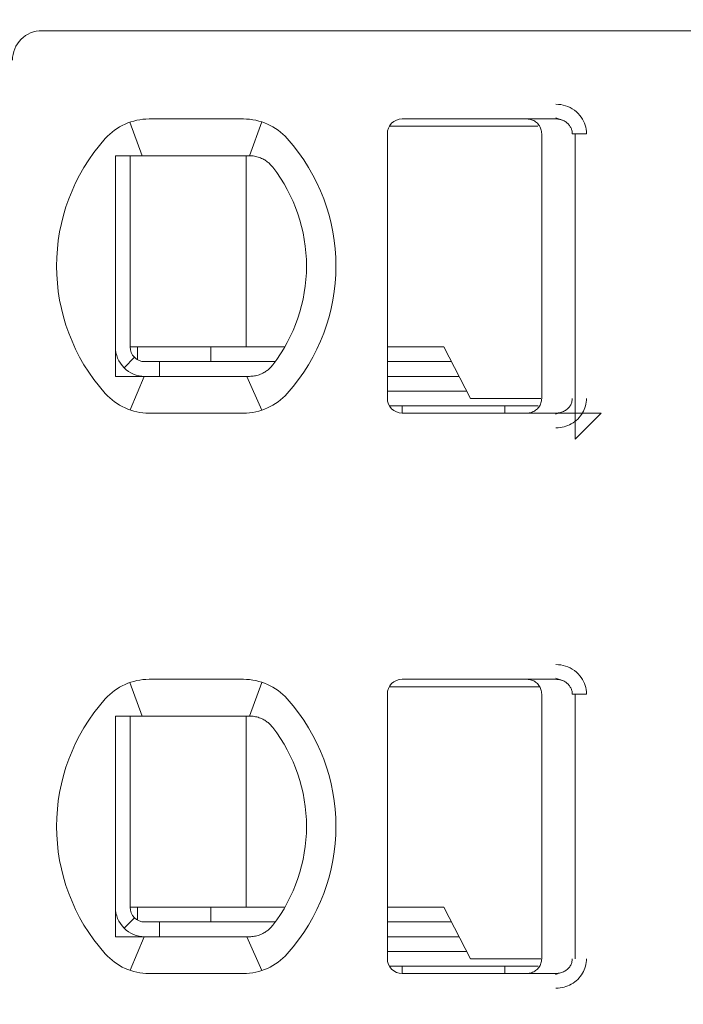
# Model space of a CAD drawing. Header units: millimetres. Extents: x -1114 to 1396, y -630 to 631.
# Tile 528 of 656: x 817.54 to 822.06, y -479.63 to -472.93. Entities that reach past the tile are written whole.
import ezdxf

# ---------------------------------------------------------------- set-up
doc = ezdxf.new("R2010")
doc.units = ezdxf.units.MM
doc.header["$MEASUREMENT"] = 0

msp = doc.modelspace()

# ---------------------------------------------------------------- linework, layer by layer
at = {"lineweight": 18}
for points, knots in [([(1038.9843, -629.7647), (1038.9843, -629.7647), (-1111.4882, -629.7647), (-1111.4882, -629.7647), (-1111.4882, -629.7647), (-1111.4882, -629.7647), (-1111.4882, 630.7883), (-1111.4882, 630.7883), (-1111.4882, 630.7883), (-1111.4882, 630.7883), (1038.9843, 630.7883), (1038.9843, 630.7883)], [0, 0, 0, 0, 0.333333, 0.333333, 0.333333, 0.333333, 0.666667, 0.666667, 0.666667, 0.666667, 1, 1, 1, 1]), ([(817.6928, -473.009), (817.6398, -473.009), (817.5889, -473.03), (817.5514, -473.0675), (817.5514, -473.0675), (817.5139, -473.105), (817.4928, -473.1559), (817.4928, -473.209)], [0, 0, 0, 0, 0.5, 0.5, 0.5, 0.5, 1, 1, 1, 1]), ([(821.1902, -473.509), (821.2123, -473.5088), (821.2334, -473.5121), (821.2545, -473.5188), (821.2545, -473.5188), (821.2756, -473.5256), (821.2967, -473.5359), (821.3152, -473.5495), (821.3152, -473.5495), (821.3338, -473.5631), (821.3499, -473.5801), (821.3621, -473.5973), (821.3621, -473.5973), (821.3743, -473.6145), (821.3826, -473.632), (821.3883, -473.6506), (821.3883, -473.6506), (821.394, -473.6691), (821.3972, -473.6886), (821.3973, -473.709)], [0, 0, 0, 0, 0.2, 0.2, 0.2, 0.2, 0.4, 0.4, 0.4, 0.4, 0.6, 0.6, 0.6, 0.6, 0.8, 0.8, 0.8, 0.8, 1, 1, 1, 1]), ([(820.1428, -473.609), (820.1163, -473.609), (820.0909, -473.6195), (820.0721, -473.6382), (820.0721, -473.6382), (820.0533, -473.657), (820.0428, -473.6824), (820.0428, -473.709)], [0, 0, 0, 0, 0.5, 0.5, 0.5, 0.5, 1, 1, 1, 1]), ([(820.1428, -473.609), (820.1163, -473.609), (820.0909, -473.6195), (820.0721, -473.6382), (820.0721, -473.6382), (820.0533, -473.657), (820.0428, -473.6824), (820.0428, -473.709)], [0, 0, 0, 0, 0.5, 0.5, 0.5, 0.5, 1, 1, 1, 1]), ([(821.0928, -473.709), (821.0928, -473.6985), (821.0912, -473.6881), (821.0879, -473.6781), (821.0879, -473.6781), (821.0847, -473.6682), (821.0799, -473.6587), (821.0738, -473.6503), (821.0738, -473.6503), (821.0677, -473.6418), (821.0602, -473.6343), (821.0518, -473.6282), (821.0518, -473.6282), (821.0433, -473.622), (821.0339, -473.6172), (821.0239, -473.6139), (821.0239, -473.6139), (821.0139, -473.6106), (821.0034, -473.609), (820.9928, -473.609)], [0, 0, 0, 0, 0.2, 0.2, 0.2, 0.2, 0.4, 0.4, 0.4, 0.4, 0.6, 0.6, 0.6, 0.6, 0.8, 0.8, 0.8, 0.8, 1, 1, 1, 1]), ([(821.1902, -473.609), (821.199, -473.609), (821.2077, -473.6099), (821.2162, -473.6118), (821.2162, -473.6118), (821.2246, -473.6136), (821.2327, -473.6163), (821.2405, -473.6199), (821.2405, -473.6199), (821.248, -473.6234), (821.2552, -473.6277), (821.2618, -473.6328), (821.2618, -473.6328), (821.268, -473.6375), (821.2736, -473.6429), (821.2785, -473.6488), (821.2785, -473.6488), (821.283, -473.6543), (821.287, -473.6602), (821.2902, -473.6664), (821.2902, -473.6664), (821.2935, -473.6727), (821.296, -473.6792), (821.2978, -473.686), (821.2978, -473.686), (821.2997, -473.6935), (821.3007, -473.7012), (821.3007, -473.709)], [0, 0, 0, 0, 0.142857, 0.142857, 0.142857, 0.142857, 0.285714, 0.285714, 0.285714, 0.285714, 0.428571, 0.428571, 0.428571, 0.428571, 0.571429, 0.571429, 0.571429, 0.571429, 0.714286, 0.714286, 0.714286, 0.714286, 0.857143, 0.857143, 0.857143, 0.857143, 1, 1, 1, 1]), ([(818.2543, -473.859), (818.2475, -473.859), (818.2407, -473.859), (818.2339, -473.859), (818.2339, -473.859), (818.2271, -473.859), (818.2203, -473.859), (818.2134, -473.859), (818.2134, -473.859), (818.2066, -473.859), (818.1997, -473.859), (818.1928, -473.859)], [0, 0, 0, 0, 0.333333, 0.333333, 0.333333, 0.333333, 0.666667, 0.666667, 0.666667, 0.666667, 1, 1, 1, 1]), ([(818.1928, -473.859), (818.1928, -473.9099), (818.1928, -473.9624), (818.1928, -474.0173), (818.1928, -474.0173), (818.1928, -474.0448), (818.1928, -474.0729), (818.1928, -474.1018), (818.1928, -474.1018), (818.1928, -474.1163), (818.1928, -474.131), (818.1928, -474.1459), (818.1928, -474.1459), (818.1928, -474.1608), (818.1928, -474.176), (818.1928, -474.1913), (818.1928, -474.1913), (818.1928, -474.2221), (818.1928, -474.2537), (818.1928, -474.2864), (818.1928, -474.2864), (818.1928, -474.3191), (818.1928, -474.3529), (818.1928, -474.3883), (818.1928, -474.3883), (818.1928, -474.4059), (818.1928, -474.4239), (818.1928, -474.442), (818.1928, -474.442), (818.1928, -474.4601), (818.1928, -474.4784), (818.1928, -474.4969), (818.1928, -474.4969), (818.1928, -474.5154), (818.1928, -474.5341), (818.1928, -474.553), (818.1928, -474.553), (818.1928, -474.572), (818.1928, -474.5913), (818.1928, -474.6103), (818.1928, -474.6103), (818.1928, -474.6483), (818.1928, -474.6859), (818.1928, -474.7229), (818.1928, -474.7229), (818.1928, -474.7322), (818.1928, -474.7415), (818.1928, -474.7507), (818.1928, -474.7507), (818.1928, -474.7599), (818.1928, -474.7691), (818.1928, -474.7782), (818.1928, -474.7782), (818.1928, -474.7964), (818.1928, -474.8142), (818.1928, -474.8317), (818.1928, -474.8317), (818.1928, -474.8667), (818.1928, -474.9003), (818.1928, -474.9329), (818.1928, -474.9329), (818.1928, -474.9493), (818.1928, -474.9654), (818.1928, -474.9812), (818.1928, -474.9812), (818.1928, -474.9971), (818.1928, -475.0127), (818.1928, -475.0281), (818.1928, -475.0281), (818.1928, -475.0587), (818.1928, -475.0883), (818.1928, -475.1171), (818.1928, -475.1171), (818.1928, -475.1458), (818.1928, -475.1738), (818.1928, -475.2011), (818.1928, -475.2011), (818.1928, -475.2559), (818.1928, -475.3082), (818.1928, -475.359)], [0, 0, 0, 0, 0.05, 0.05, 0.05, 0.05, 0.1, 0.1, 0.1, 0.1, 0.15, 0.15, 0.15, 0.15, 0.2, 0.2, 0.2, 0.2, 0.25, 0.25, 0.25, 0.25, 0.3, 0.3, 0.3, 0.3, 0.35, 0.35, 0.35, 0.35, 0.4, 0.4, 0.4, 0.4, 0.45, 0.45, 0.45, 0.45, 0.5, 0.5, 0.5, 0.5, 0.55, 0.55, 0.55, 0.55, 0.6, 0.6, 0.6, 0.6, 0.65, 0.65, 0.65, 0.65, 0.7, 0.7, 0.7, 0.7, 0.75, 0.75, 0.75, 0.75, 0.8, 0.8, 0.8, 0.8, 0.85, 0.85, 0.85, 0.85, 0.9, 0.9, 0.9, 0.9, 0.95, 0.95, 0.95, 0.95, 1, 1, 1, 1]), ([(818.422, -473.859), (818.4168, -473.859), (818.4116, -473.859), (818.4064, -473.859), (818.4064, -473.859), (818.4011, -473.859), (818.3958, -473.859), (818.3904, -473.859), (818.3904, -473.859), (818.385, -473.859), (818.3795, -473.859), (818.3738, -473.859), (818.3738, -473.859), (818.3682, -473.859), (818.3624, -473.859), (818.3564, -473.859), (818.3564, -473.859), (818.3504, -473.859), (818.3443, -473.859), (818.338, -473.859), (818.338, -473.859), (818.3317, -473.859), (818.3253, -473.859), (818.3187, -473.859), (818.3187, -473.859), (818.3121, -473.859), (818.3054, -473.859), (818.2984, -473.859), (818.2984, -473.859), (818.2915, -473.859), (818.2844, -473.859), (818.277, -473.859), (818.277, -473.859), (818.2696, -473.859), (818.2621, -473.859), (818.2543, -473.859)], [0, 0, 0, 0, 0.111111, 0.111111, 0.111111, 0.111111, 0.222222, 0.222222, 0.222222, 0.222222, 0.333333, 0.333333, 0.333333, 0.333333, 0.444444, 0.444444, 0.444444, 0.444444, 0.555556, 0.555556, 0.555556, 0.555556, 0.666667, 0.666667, 0.666667, 0.666667, 0.777778, 0.777778, 0.777778, 0.777778, 0.888889, 0.888889, 0.888889, 0.888889, 1, 1, 1, 1]), ([(819.0636, -473.859), (819.0681, -473.859), (819.0726, -473.859), (819.0772, -473.859), (819.0772, -473.859), (819.0818, -473.859), (819.0865, -473.859), (819.0911, -473.859), (819.0911, -473.859), (819.0958, -473.859), (819.1005, -473.859), (819.1052, -473.859)], [0, 0, 0, 0, 0.333333, 0.333333, 0.333333, 0.333333, 0.666667, 0.666667, 0.666667, 0.666667, 1, 1, 1, 1]), ([(819.1052, -473.859), (819.1165, -473.859), (819.1277, -473.8599), (819.1388, -473.8618), (819.1388, -473.8618), (819.1499, -473.8637), (819.1608, -473.8665), (819.1716, -473.8703), (819.1716, -473.8703), (819.1823, -473.8741), (819.1928, -473.8788), (819.2029, -473.8844)], [0, 0, 0, 0, 0.333333, 0.333333, 0.333333, 0.333333, 0.666667, 0.666667, 0.666667, 0.666667, 1, 1, 1, 1]), ([(819.2029, -473.8844), (819.2111, -473.889), (819.2189, -473.8942), (819.2262, -473.8997), (819.2262, -473.8997), (819.2335, -473.9053), (819.2404, -473.9113), (819.2466, -473.9175), (819.2466, -473.9175), (819.2528, -473.9237), (819.2584, -473.9302), (819.2635, -473.9367)], [0, 0, 0, 0, 0.333333, 0.333333, 0.333333, 0.333333, 0.666667, 0.666667, 0.666667, 0.666667, 1, 1, 1, 1]), ([(818.1928, -475.159), (818.1928, -475.212), (818.2139, -475.2629), (818.2514, -475.3004), (818.2514, -475.3004), (818.2889, -475.3379), (818.3398, -475.359), (818.3928, -475.359)], [0, 0, 0, 0, 0.5, 0.5, 0.5, 0.5, 1, 1, 1, 1]), ([(818.2928, -475.159), (818.2928, -475.1855), (818.3033, -475.2109), (818.3221, -475.2297), (818.3221, -475.2297), (818.3409, -475.2484), (818.3663, -475.259), (818.3928, -475.259)], [0, 0, 0, 0, 0.5, 0.5, 0.5, 0.5, 1, 1, 1, 1]), ([(819.2635, -475.2812), (819.2582, -475.2881), (819.2524, -475.2947), (819.2461, -475.3009), (819.2461, -475.3009), (819.2398, -475.3072), (819.233, -475.3131), (819.2258, -475.3185), (819.2258, -475.3185), (819.2186, -475.324), (819.2109, -475.329), (819.2029, -475.3335)], [0, 0, 0, 0, 0.333333, 0.333333, 0.333333, 0.333333, 0.666667, 0.666667, 0.666667, 0.666667, 1, 1, 1, 1]), ([(818.1928, -475.359), (818.1997, -475.359), (818.2066, -475.359), (818.2134, -475.359), (818.2134, -475.359), (818.2203, -475.359), (818.2271, -475.359), (818.2339, -475.359), (818.2339, -475.359), (818.2407, -475.359), (818.2475, -475.359), (818.2543, -475.359)], [0, 0, 0, 0, 0.333333, 0.333333, 0.333333, 0.333333, 0.666667, 0.666667, 0.666667, 0.666667, 1, 1, 1, 1]), ([(818.2543, -475.359), (818.2621, -475.359), (818.2697, -475.359), (818.277, -475.359), (818.277, -475.359), (818.2844, -475.359), (818.2915, -475.359), (818.2984, -475.359), (818.2984, -475.359), (818.3054, -475.359), (818.3121, -475.359), (818.3187, -475.359), (818.3187, -475.359), (818.3253, -475.359), (818.3317, -475.359), (818.338, -475.359), (818.338, -475.359), (818.3443, -475.359), (818.3504, -475.359), (818.3564, -475.359), (818.3564, -475.359), (818.3624, -475.359), (818.3682, -475.359), (818.3738, -475.359), (818.3738, -475.359), (818.3795, -475.359), (818.385, -475.359), (818.3904, -475.359), (818.3904, -475.359), (818.3958, -475.359), (818.4011, -475.359), (818.4064, -475.359), (818.4064, -475.359), (818.4116, -475.359), (818.4168, -475.359), (818.422, -475.359)], [0, 0, 0, 0, 0.111111, 0.111111, 0.111111, 0.111111, 0.222222, 0.222222, 0.222222, 0.222222, 0.333333, 0.333333, 0.333333, 0.333333, 0.444444, 0.444444, 0.444444, 0.444444, 0.555556, 0.555556, 0.555556, 0.555556, 0.666667, 0.666667, 0.666667, 0.666667, 0.777778, 0.777778, 0.777778, 0.777778, 0.888889, 0.888889, 0.888889, 0.888889, 1, 1, 1, 1]), ([(819.1052, -475.359), (819.1005, -475.359), (819.0958, -475.359), (819.0911, -475.359), (819.0911, -475.359), (819.0864, -475.359), (819.0818, -475.359), (819.0772, -475.359), (819.0772, -475.359), (819.0726, -475.359), (819.0681, -475.359), (819.0636, -475.359)], [0, 0, 0, 0, 0.333333, 0.333333, 0.333333, 0.333333, 0.666667, 0.666667, 0.666667, 0.666667, 1, 1, 1, 1]), ([(819.2029, -475.3335), (819.1928, -475.3392), (819.1823, -475.3439), (819.1715, -475.3476), (819.1715, -475.3476), (819.1608, -475.3514), (819.1498, -475.3542), (819.1387, -475.3561), (819.1387, -475.3561), (819.1276, -475.358), (819.1164, -475.359), (819.1052, -475.359)], [0, 0, 0, 0, 0.333333, 0.333333, 0.333333, 0.333333, 0.666667, 0.666667, 0.666667, 0.666667, 1, 1, 1, 1]), ([(820.0428, -475.509), (820.0428, -475.5355), (820.0533, -475.5609), (820.0721, -475.5797), (820.0721, -475.5797), (820.0909, -475.5984), (820.1163, -475.609), (820.1428, -475.609)], [0, 0, 0, 0, 0.5, 0.5, 0.5, 0.5, 1, 1, 1, 1]), ([(820.0428, -475.509), (820.0428, -475.5355), (820.0533, -475.5609), (820.0721, -475.5797), (820.0721, -475.5797), (820.0909, -475.5984), (820.1163, -475.609), (820.1428, -475.609)], [0, 0, 0, 0, 0.5, 0.5, 0.5, 0.5, 1, 1, 1, 1]), ([(821.0928, -475.509), (821.0928, -475.5194), (821.0912, -475.5298), (821.0879, -475.5398), (821.0879, -475.5398), (821.0847, -475.5497), (821.0799, -475.5592), (821.0738, -475.5676), (821.0738, -475.5676), (821.0677, -475.5761), (821.0602, -475.5836), (821.0518, -475.5897), (821.0518, -475.5897), (821.0433, -475.5959), (821.0339, -475.6007), (821.0239, -475.604), (821.0239, -475.604), (821.0139, -475.6073), (821.0034, -475.609), (820.9928, -475.609)], [0, 0, 0, 0, 0.2, 0.2, 0.2, 0.2, 0.4, 0.4, 0.4, 0.4, 0.6, 0.6, 0.6, 0.6, 0.8, 0.8, 0.8, 0.8, 1, 1, 1, 1]), ([(821.3007, -475.509), (821.3007, -475.5174), (821.2995, -475.526), (821.2971, -475.5342), (821.2971, -475.5342), (821.2948, -475.5423), (821.2913, -475.5502), (821.2868, -475.5575), (821.2868, -475.5575), (821.2823, -475.5649), (821.2766, -475.5718), (821.2702, -475.578), (821.2702, -475.578), (821.2636, -475.5842), (821.2561, -475.5897), (821.2481, -475.5942), (821.2481, -475.5942), (821.2395, -475.5989), (821.2303, -475.6026), (821.2207, -475.6051), (821.2207, -475.6051), (821.2108, -475.6077), (821.2005, -475.609), (821.1902, -475.609)], [0, 0, 0, 0, 0.166667, 0.166667, 0.166667, 0.166667, 0.333333, 0.333333, 0.333333, 0.333333, 0.5, 0.5, 0.5, 0.5, 0.666667, 0.666667, 0.666667, 0.666667, 0.833333, 0.833333, 0.833333, 0.833333, 1, 1, 1, 1]), ([(821.3973, -475.509), (821.3973, -475.5263), (821.3951, -475.5431), (821.3905, -475.5597), (821.3905, -475.5597), (821.386, -475.5762), (821.3791, -475.5926), (821.3703, -475.6077), (821.3703, -475.6077), (821.3615, -475.6228), (821.3507, -475.6367), (821.3379, -475.6492), (821.3379, -475.6492), (821.3251, -475.6617), (821.3102, -475.6729), (821.2945, -475.6818), (821.2945, -475.6818), (821.2788, -475.6907), (821.2623, -475.6973), (821.2449, -475.7019), (821.2449, -475.7019), (821.2275, -475.7064), (821.2093, -475.7088), (821.1902, -475.709)], [0, 0, 0, 0, 0.166667, 0.166667, 0.166667, 0.166667, 0.333333, 0.333333, 0.333333, 0.333333, 0.5, 0.5, 0.5, 0.5, 0.666667, 0.666667, 0.666667, 0.666667, 0.833333, 0.833333, 0.833333, 0.833333, 1, 1, 1, 1]), ([(821.1902, -477.319), (821.2123, -477.3188), (821.2334, -477.3221), (821.2545, -477.3288), (821.2545, -477.3288), (821.2756, -477.3356), (821.2967, -477.3459), (821.3152, -477.3595), (821.3152, -477.3595), (821.3338, -477.3731), (821.3499, -477.3901), (821.3621, -477.4073), (821.3621, -477.4073), (821.3743, -477.4245), (821.3826, -477.442), (821.3883, -477.4606), (821.3883, -477.4606), (821.394, -477.4791), (821.3972, -477.4986), (821.3973, -477.519)], [0, 0, 0, 0, 0.2, 0.2, 0.2, 0.2, 0.4, 0.4, 0.4, 0.4, 0.6, 0.6, 0.6, 0.6, 0.8, 0.8, 0.8, 0.8, 1, 1, 1, 1]), ([(820.1428, -477.419), (820.1163, -477.419), (820.0909, -477.4295), (820.0721, -477.4482), (820.0721, -477.4482), (820.0533, -477.467), (820.0428, -477.4924), (820.0428, -477.519)], [0, 0, 0, 0, 0.5, 0.5, 0.5, 0.5, 1, 1, 1, 1]), ([(820.1428, -477.419), (820.1163, -477.419), (820.0909, -477.4295), (820.0721, -477.4482), (820.0721, -477.4482), (820.0533, -477.467), (820.0428, -477.4924), (820.0428, -477.519)], [0, 0, 0, 0, 0.5, 0.5, 0.5, 0.5, 1, 1, 1, 1]), ([(820.9928, -477.419), (821.0033, -477.419), (821.0138, -477.4206), (821.0238, -477.4239), (821.0238, -477.4239), (821.0338, -477.4271), (821.0432, -477.432), (821.0517, -477.4381), (821.0517, -477.4381), (821.0602, -477.4443), (821.0676, -477.4518), (821.0738, -477.4602), (821.0738, -477.4602), (821.0799, -477.4687), (821.0847, -477.4782), (821.088, -477.4882), (821.088, -477.4882), (821.0912, -477.4981), (821.0928, -477.5086), (821.0928, -477.519)], [0, 0, 0, 0, 0.2, 0.2, 0.2, 0.2, 0.4, 0.4, 0.4, 0.4, 0.6, 0.6, 0.6, 0.6, 0.8, 0.8, 0.8, 0.8, 1, 1, 1, 1]), ([(821.1902, -477.419), (821.199, -477.419), (821.2077, -477.4199), (821.2162, -477.4218), (821.2162, -477.4218), (821.2246, -477.4236), (821.2327, -477.4263), (821.2405, -477.4299), (821.2405, -477.4299), (821.248, -477.4334), (821.2552, -477.4377), (821.2618, -477.4428), (821.2618, -477.4428), (821.268, -477.4475), (821.2736, -477.4529), (821.2785, -477.4588), (821.2785, -477.4588), (821.283, -477.4643), (821.287, -477.4702), (821.2902, -477.4764), (821.2902, -477.4764), (821.2935, -477.4827), (821.296, -477.4892), (821.2978, -477.496), (821.2978, -477.496), (821.2997, -477.5035), (821.3007, -477.5112), (821.3007, -477.519)], [0, 0, 0, 0, 0.142857, 0.142857, 0.142857, 0.142857, 0.285714, 0.285714, 0.285714, 0.285714, 0.428571, 0.428571, 0.428571, 0.428571, 0.571429, 0.571429, 0.571429, 0.571429, 0.714286, 0.714286, 0.714286, 0.714286, 0.857143, 0.857143, 0.857143, 0.857143, 1, 1, 1, 1]), ([(818.1928, -477.669), (818.1996, -477.669), (818.2064, -477.669), (818.2132, -477.669), (818.2132, -477.669), (818.22, -477.669), (818.2268, -477.669), (818.2337, -477.669), (818.2337, -477.669), (818.2405, -477.669), (818.2474, -477.669), (818.2543, -477.669)], [0, 0, 0, 0, 0.333333, 0.333333, 0.333333, 0.333333, 0.666667, 0.666667, 0.666667, 0.666667, 1, 1, 1, 1]), ([(818.1928, -477.669), (818.1928, -477.7199), (818.1928, -477.7724), (818.1928, -477.8273), (818.1928, -477.8273), (818.1928, -477.8548), (818.1928, -477.8829), (818.1928, -477.9118), (818.1928, -477.9118), (818.1928, -477.9263), (818.1928, -477.941), (818.1928, -477.9559), (818.1928, -477.9559), (818.1928, -477.9708), (818.1928, -477.986), (818.1928, -478.0013), (818.1928, -478.0013), (818.1928, -478.0321), (818.1928, -478.0637), (818.1928, -478.0964), (818.1928, -478.0964), (818.1928, -478.1291), (818.1928, -478.1629), (818.1928, -478.1983), (818.1928, -478.1983), (818.1928, -478.2159), (818.1928, -478.2339), (818.1928, -478.252), (818.1928, -478.252), (818.1928, -478.2701), (818.1928, -478.2884), (818.1928, -478.3069), (818.1928, -478.3069), (818.1928, -478.3254), (818.1928, -478.3441), (818.1928, -478.363), (818.1928, -478.363), (818.1928, -478.382), (818.1928, -478.4013), (818.1928, -478.4203), (818.1928, -478.4203), (818.1928, -478.4583), (818.1928, -478.4959), (818.1928, -478.5329), (818.1928, -478.5329), (818.1928, -478.5422), (818.1928, -478.5515), (818.1928, -478.5607), (818.1928, -478.5607), (818.1928, -478.5699), (818.1928, -478.5791), (818.1928, -478.5882), (818.1928, -478.5882), (818.1928, -478.6064), (818.1928, -478.6242), (818.1928, -478.6417), (818.1928, -478.6417), (818.1928, -478.6767), (818.1928, -478.7103), (818.1928, -478.7429), (818.1928, -478.7429), (818.1928, -478.7593), (818.1928, -478.7754), (818.1928, -478.7912), (818.1928, -478.7912), (818.1928, -478.8071), (818.1928, -478.8227), (818.1928, -478.8381), (818.1928, -478.8381), (818.1928, -478.8687), (818.1928, -478.8983), (818.1928, -478.9271), (818.1928, -478.9271), (818.1928, -478.9558), (818.1928, -478.9838), (818.1928, -479.0111), (818.1928, -479.0111), (818.1928, -479.0659), (818.1928, -479.1182), (818.1928, -479.169)], [0, 0, 0, 0, 0.05, 0.05, 0.05, 0.05, 0.1, 0.1, 0.1, 0.1, 0.15, 0.15, 0.15, 0.15, 0.2, 0.2, 0.2, 0.2, 0.25, 0.25, 0.25, 0.25, 0.3, 0.3, 0.3, 0.3, 0.35, 0.35, 0.35, 0.35, 0.4, 0.4, 0.4, 0.4, 0.45, 0.45, 0.45, 0.45, 0.5, 0.5, 0.5, 0.5, 0.55, 0.55, 0.55, 0.55, 0.6, 0.6, 0.6, 0.6, 0.65, 0.65, 0.65, 0.65, 0.7, 0.7, 0.7, 0.7, 0.75, 0.75, 0.75, 0.75, 0.8, 0.8, 0.8, 0.8, 0.85, 0.85, 0.85, 0.85, 0.9, 0.9, 0.9, 0.9, 0.95, 0.95, 0.95, 0.95, 1, 1, 1, 1]), ([(818.422, -477.669), (818.4168, -477.669), (818.4116, -477.669), (818.4064, -477.669), (818.4064, -477.669), (818.4011, -477.669), (818.3958, -477.669), (818.3904, -477.669), (818.3904, -477.669), (818.385, -477.669), (818.3795, -477.669), (818.3738, -477.669), (818.3738, -477.669), (818.3682, -477.669), (818.3624, -477.669), (818.3564, -477.669), (818.3564, -477.669), (818.3504, -477.669), (818.3443, -477.669), (818.338, -477.669), (818.338, -477.669), (818.3317, -477.669), (818.3253, -477.669), (818.3187, -477.669), (818.3187, -477.669), (818.3121, -477.669), (818.3054, -477.669), (818.2984, -477.669), (818.2984, -477.669), (818.2915, -477.669), (818.2844, -477.669), (818.277, -477.669), (818.277, -477.669), (818.2696, -477.669), (818.2621, -477.669), (818.2543, -477.669)], [0, 0, 0, 0, 0.111111, 0.111111, 0.111111, 0.111111, 0.222222, 0.222222, 0.222222, 0.222222, 0.333333, 0.333333, 0.333333, 0.333333, 0.444444, 0.444444, 0.444444, 0.444444, 0.555556, 0.555556, 0.555556, 0.555556, 0.666667, 0.666667, 0.666667, 0.666667, 0.777778, 0.777778, 0.777778, 0.777778, 0.888889, 0.888889, 0.888889, 0.888889, 1, 1, 1, 1]), ([(819.1052, -477.669), (819.1005, -477.669), (819.0958, -477.669), (819.0912, -477.669), (819.0912, -477.669), (819.0865, -477.669), (819.0818, -477.669), (819.0772, -477.669), (819.0772, -477.669), (819.0727, -477.669), (819.0681, -477.669), (819.0636, -477.669)], [0, 0, 0, 0, 0.333333, 0.333333, 0.333333, 0.333333, 0.666667, 0.666667, 0.666667, 0.666667, 1, 1, 1, 1]), ([(819.2029, -477.6944), (819.1926, -477.6887), (819.1819, -477.6839), (819.1711, -477.6801), (819.1711, -477.6801), (819.1603, -477.6763), (819.1493, -477.6736), (819.1383, -477.6717), (819.1383, -477.6717), (819.1272, -477.6699), (819.1162, -477.669), (819.1052, -477.669)], [0, 0, 0, 0, 0.333333, 0.333333, 0.333333, 0.333333, 0.666667, 0.666667, 0.666667, 0.666667, 1, 1, 1, 1]), ([(819.2635, -477.7467), (819.2582, -477.7399), (819.2525, -477.7333), (819.2462, -477.7271), (819.2462, -477.7271), (819.2399, -477.7208), (819.233, -477.7149), (819.2258, -477.7094), (819.2258, -477.7094), (819.2186, -477.7039), (819.2109, -477.6989), (819.2029, -477.6944)], [0, 0, 0, 0, 0.333333, 0.333333, 0.333333, 0.333333, 0.666667, 0.666667, 0.666667, 0.666667, 1, 1, 1, 1]), ([(818.1928, -478.969), (818.1928, -479.022), (818.2139, -479.0729), (818.2514, -479.1104), (818.2514, -479.1104), (818.2889, -479.1479), (818.3398, -479.169), (818.3928, -479.169)], [0, 0, 0, 0, 0.5, 0.5, 0.5, 0.5, 1, 1, 1, 1]), ([(818.2928, -478.969), (818.2928, -478.9955), (818.3033, -479.0209), (818.3221, -479.0397), (818.3221, -479.0397), (818.3409, -479.0584), (818.3663, -479.069), (818.3928, -479.069)], [0, 0, 0, 0, 0.5, 0.5, 0.5, 0.5, 1, 1, 1, 1]), ([(819.2029, -479.1435), (819.2112, -479.1388), (819.219, -479.1337), (819.2263, -479.1281), (819.2263, -479.1281), (819.2336, -479.1226), (819.2404, -479.1166), (819.2466, -479.1104), (819.2466, -479.1104), (819.2528, -479.1042), (819.2584, -479.0978), (819.2635, -479.0912)], [0, 0, 0, 0, 0.333333, 0.333333, 0.333333, 0.333333, 0.666667, 0.666667, 0.666667, 0.666667, 1, 1, 1, 1]), ([(818.1928, -479.169), (818.1997, -479.169), (818.2066, -479.169), (818.2134, -479.169), (818.2134, -479.169), (818.2203, -479.169), (818.2271, -479.169), (818.2339, -479.169), (818.2339, -479.169), (818.2407, -479.169), (818.2475, -479.169), (818.2543, -479.169)], [0, 0, 0, 0, 0.333333, 0.333333, 0.333333, 0.333333, 0.666667, 0.666667, 0.666667, 0.666667, 1, 1, 1, 1]), ([(818.2543, -479.169), (818.2621, -479.169), (818.2697, -479.169), (818.277, -479.169), (818.277, -479.169), (818.2844, -479.169), (818.2915, -479.169), (818.2984, -479.169), (818.2984, -479.169), (818.3054, -479.169), (818.3121, -479.169), (818.3187, -479.169), (818.3187, -479.169), (818.3253, -479.169), (818.3317, -479.169), (818.338, -479.169), (818.338, -479.169), (818.3443, -479.169), (818.3504, -479.169), (818.3564, -479.169), (818.3564, -479.169), (818.3624, -479.169), (818.3682, -479.169), (818.3738, -479.169), (818.3738, -479.169), (818.3795, -479.169), (818.385, -479.169), (818.3904, -479.169), (818.3904, -479.169), (818.3958, -479.169), (818.4011, -479.169), (818.4064, -479.169), (818.4064, -479.169), (818.4116, -479.169), (818.4168, -479.169), (818.422, -479.169)], [0, 0, 0, 0, 0.111111, 0.111111, 0.111111, 0.111111, 0.222222, 0.222222, 0.222222, 0.222222, 0.333333, 0.333333, 0.333333, 0.333333, 0.444444, 0.444444, 0.444444, 0.444444, 0.555556, 0.555556, 0.555556, 0.555556, 0.666667, 0.666667, 0.666667, 0.666667, 0.777778, 0.777778, 0.777778, 0.777778, 0.888889, 0.888889, 0.888889, 0.888889, 1, 1, 1, 1]), ([(819.0636, -479.169), (819.0681, -479.169), (819.0727, -479.169), (819.0773, -479.169), (819.0773, -479.169), (819.0819, -479.169), (819.0865, -479.169), (819.0912, -479.169), (819.0912, -479.169), (819.0959, -479.169), (819.1005, -479.169), (819.1052, -479.169)], [0, 0, 0, 0, 0.333333, 0.333333, 0.333333, 0.333333, 0.666667, 0.666667, 0.666667, 0.666667, 1, 1, 1, 1]), ([(819.2029, -479.1435), (819.1928, -479.1492), (819.1823, -479.1539), (819.1715, -479.1576), (819.1715, -479.1576), (819.1608, -479.1614), (819.1498, -479.1642), (819.1387, -479.1661), (819.1387, -479.1661), (819.1276, -479.168), (819.1164, -479.169), (819.1052, -479.169)], [0, 0, 0, 0, 0.333333, 0.333333, 0.333333, 0.333333, 0.666667, 0.666667, 0.666667, 0.666667, 1, 1, 1, 1]), ([(820.0428, -479.319), (820.0428, -479.3455), (820.0533, -479.3709), (820.0721, -479.3897), (820.0721, -479.3897), (820.0909, -479.4084), (820.1163, -479.419), (820.1428, -479.419)], [0, 0, 0, 0, 0.5, 0.5, 0.5, 0.5, 1, 1, 1, 1]), ([(820.0428, -479.319), (820.0428, -479.3455), (820.0533, -479.3709), (820.0721, -479.3897), (820.0721, -479.3897), (820.0909, -479.4084), (820.1163, -479.419), (820.1428, -479.419)], [0, 0, 0, 0, 0.5, 0.5, 0.5, 0.5, 1, 1, 1, 1]), ([(821.0928, -479.319), (821.0928, -479.3294), (821.0912, -479.3398), (821.0879, -479.3498), (821.0879, -479.3498), (821.0847, -479.3597), (821.0799, -479.3692), (821.0738, -479.3776), (821.0738, -479.3776), (821.0677, -479.3861), (821.0602, -479.3936), (821.0518, -479.3997), (821.0518, -479.3997), (821.0433, -479.4059), (821.0339, -479.4107), (821.0239, -479.414), (821.0239, -479.414), (821.0139, -479.4173), (821.0034, -479.419), (820.9928, -479.419)], [0, 0, 0, 0, 0.2, 0.2, 0.2, 0.2, 0.4, 0.4, 0.4, 0.4, 0.6, 0.6, 0.6, 0.6, 0.8, 0.8, 0.8, 0.8, 1, 1, 1, 1]), ([(821.3007, -479.319), (821.3007, -479.3274), (821.2995, -479.336), (821.2971, -479.3442), (821.2971, -479.3442), (821.2948, -479.3523), (821.2913, -479.3602), (821.2868, -479.3675), (821.2868, -479.3675), (821.2823, -479.3749), (821.2766, -479.3818), (821.2702, -479.388), (821.2702, -479.388), (821.2636, -479.3942), (821.2561, -479.3997), (821.2481, -479.4042), (821.2481, -479.4042), (821.2395, -479.4089), (821.2303, -479.4126), (821.2207, -479.4151), (821.2207, -479.4151), (821.2108, -479.4177), (821.2005, -479.419), (821.1902, -479.419)], [0, 0, 0, 0, 0.166667, 0.166667, 0.166667, 0.166667, 0.333333, 0.333333, 0.333333, 0.333333, 0.5, 0.5, 0.5, 0.5, 0.666667, 0.666667, 0.666667, 0.666667, 0.833333, 0.833333, 0.833333, 0.833333, 1, 1, 1, 1]), ([(821.3973, -479.319), (821.3973, -479.3363), (821.3951, -479.3531), (821.3905, -479.3697), (821.3905, -479.3697), (821.386, -479.3862), (821.3791, -479.4026), (821.3703, -479.4177), (821.3703, -479.4177), (821.3615, -479.4328), (821.3507, -479.4467), (821.3379, -479.4592), (821.3379, -479.4592), (821.3251, -479.4717), (821.3102, -479.4829), (821.2945, -479.4918), (821.2945, -479.4918), (821.2788, -479.5007), (821.2623, -479.5073), (821.2449, -479.5119), (821.2449, -479.5119), (821.2275, -479.5164), (821.2093, -479.5188), (821.1902, -479.519)], [0, 0, 0, 0, 0.166667, 0.166667, 0.166667, 0.166667, 0.333333, 0.333333, 0.333333, 0.333333, 0.5, 0.5, 0.5, 0.5, 0.666667, 0.666667, 0.666667, 0.666667, 0.833333, 0.833333, 0.833333, 0.833333, 1, 1, 1, 1])]:
    msp.add_open_spline(points, degree=3, knots=knots, dxfattribs=at)
for points in [[(822.2928, -473.009), (822.2928, -473.009), (817.6928, -473.009), (817.6928, -473.009)], [(818.422, -473.609), (818.3082, -473.609), (818.1997, -473.6575), (818.1239, -473.7423)], [(818.422, -473.609), (818.3082, -473.609), (818.1997, -473.6575), (818.1239, -473.7423)], [(818.2912, -473.6309), (818.2912, -473.6309), (818.3757, -473.859), (818.3757, -473.859)], [(818.422, -473.609), (818.422, -473.609), (819.0636, -473.609), (819.0636, -473.609)], [(818.422, -473.609), (818.422, -473.609), (819.0636, -473.609), (819.0636, -473.609)], [(819.3618, -473.7423), (819.2859, -473.6575), (819.1775, -473.609), (819.0636, -473.609)], [(819.3618, -473.7423), (819.2859, -473.6575), (819.1775, -473.609), (819.0636, -473.609)], [(819.1045, -473.859), (819.1045, -473.859), (819.19, -473.6295), (819.19, -473.6295)], [(820.1428, -473.609), (820.1428, -473.609), (821.1902, -473.609), (821.1902, -473.609)], [(821.1902, -473.609), (821.1902, -473.609), (820.1428, -473.609), (820.1428, -473.609)], [(821.1902, -473.609), (821.1902, -473.609), (821.0915, -473.609), (821.0915, -473.609)], [(821.1892, -473.602), (821.1892, -473.602), (821.2328, -473.6168), (821.2328, -473.6168)], [(820.0428, -475.509), (820.0428, -475.509), (820.0428, -473.709), (820.0428, -473.709)], [(820.0428, -475.509), (820.0428, -475.509), (820.0428, -473.709), (820.0428, -473.709)], [(820.7237, -473.659), (820.7237, -473.659), (820.0562, -473.659), (820.0562, -473.659)], [(821.0676, -473.659), (821.0676, -473.659), (820.7237, -473.659), (820.7237, -473.659)], [(821.0928, -475.509), (821.0928, -475.509), (821.0928, -473.709), (821.0928, -473.709)], [(821.3007, -473.709), (821.3007, -473.709), (821.3973, -473.709), (821.3973, -473.709)], [(821.3206, -475.7857), (821.3206, -475.7857), (821.3206, -473.709), (821.3206, -473.709)], [(818.1239, -473.7423), (817.6825, -474.2358), (817.6825, -474.9821), (818.1239, -475.4756)], [(818.1239, -473.7423), (817.6825, -474.2358), (817.6825, -474.9821), (818.1239, -475.4756)], [(819.3618, -475.4756), (819.8032, -474.9821), (819.8032, -474.2358), (819.3618, -473.7423)], [(819.3618, -475.4756), (819.8032, -474.9821), (819.8032, -474.2358), (819.3618, -473.7423)], [(818.2928, -473.859), (818.2928, -473.859), (818.2928, -475.159), (818.2928, -475.159)], [(819.0636, -473.859), (819.0636, -473.859), (818.422, -473.859), (818.422, -473.859)], [(819.0819, -473.859), (819.0819, -473.859), (819.0819, -475.159), (819.0819, -475.159)], [(819.4928, -474.609), (819.4928, -474.3657), (819.4122, -474.1293), (819.2635, -473.9367)], [(819.2635, -475.2812), (819.4122, -475.0886), (819.4928, -474.8522), (819.4928, -474.609)], [(818.2928, -475.159), (818.2928, -475.159), (819.0523, -475.159), (819.0523, -475.159)], [(818.3428, -475.2455), (818.3428, -475.2455), (818.3428, -475.1589), (818.3428, -475.1589)], [(818.8428, -475.259), (818.8428, -475.259), (818.8428, -475.159), (818.8428, -475.159)], [(819.0523, -475.159), (819.0523, -475.159), (819.1031, -475.159), (819.1031, -475.159)], [(819.3455, -475.159), (819.3455, -475.159), (819.1031, -475.159), (819.1031, -475.159)], [(820.4271, -475.159), (820.4271, -475.159), (820.0428, -475.159), (820.0428, -475.159)], [(820.6077, -475.509), (820.6077, -475.509), (820.4271, -475.159), (820.4271, -475.159)], [(818.3221, -475.2297), (818.3221, -475.2297), (818.2514, -475.3004), (818.2514, -475.3004)], [(818.4928, -475.259), (818.4928, -475.259), (818.3928, -475.259), (818.3928, -475.259)], [(818.4928, -475.259), (818.4928, -475.259), (819.2802, -475.259), (819.2802, -475.259)], [(818.4928, -475.259), (818.4928, -475.259), (818.4928, -475.359), (818.4928, -475.359)], [(820.0428, -475.259), (820.0428, -475.259), (820.4787, -475.259), (820.4787, -475.259)], [(818.2922, -475.5873), (818.2922, -475.5873), (818.3896, -475.359), (818.3896, -475.359)], [(818.422, -475.359), (818.422, -475.359), (819.0636, -475.359), (819.0636, -475.359)], [(819.0867, -475.359), (819.0867, -475.359), (819.1879, -475.5892), (819.1879, -475.5892)], [(820.5303, -475.359), (820.5303, -475.359), (820.0428, -475.359), (820.0428, -475.359)], [(818.1239, -475.4756), (818.1997, -475.5605), (818.3082, -475.609), (818.422, -475.609)], [(818.1239, -475.4756), (818.1997, -475.5605), (818.3082, -475.609), (818.422, -475.609)], [(819.0636, -475.609), (819.1775, -475.609), (819.2859, -475.5605), (819.3618, -475.4756)], [(819.0636, -475.609), (819.1775, -475.609), (819.2859, -475.5605), (819.3618, -475.4756)], [(820.5819, -475.459), (820.5819, -475.459), (820.0428, -475.459), (820.0428, -475.459)], [(820.6077, -475.509), (820.6077, -475.509), (820.7237, -475.509), (820.7237, -475.509)], [(820.7237, -475.509), (820.7237, -475.509), (821.0862, -475.509), (821.0862, -475.509)], [(821.0693, -475.559), (821.0693, -475.559), (820.0562, -475.559), (820.0562, -475.559)], [(820.1428, -475.609), (820.1428, -475.609), (820.1428, -475.559), (820.1428, -475.559)], [(820.8428, -475.559), (820.8428, -475.559), (820.8428, -475.609), (820.8428, -475.609)], [(818.422, -475.609), (818.422, -475.609), (819.0636, -475.609), (819.0636, -475.609)], [(819.0636, -475.609), (819.0636, -475.609), (818.422, -475.609), (818.422, -475.609)], [(820.1428, -475.609), (820.1428, -475.609), (821.4973, -475.609), (821.4973, -475.609)], [(820.1428, -475.609), (820.1428, -475.609), (821.1902, -475.609), (821.1902, -475.609)], [(821.2124, -475.6069), (821.2124, -475.6069), (821.1892, -475.6159), (821.1892, -475.6159)], [(821.1902, -475.6158), (821.1902, -475.6158), (821.1902, -475.609), (821.1902, -475.609)], [(821.3206, -475.7857), (821.3206, -475.7857), (821.4973, -475.609), (821.4973, -475.609)], [(818.422, -477.419), (818.3082, -477.419), (818.1997, -477.4675), (818.1239, -477.5523)], [(818.422, -477.419), (818.3082, -477.419), (818.1997, -477.4675), (818.1239, -477.5523)], [(818.2912, -477.4409), (818.2912, -477.4409), (818.3757, -477.669), (818.3757, -477.669)], [(818.422, -477.419), (818.422, -477.419), (819.0636, -477.419), (819.0636, -477.419)], [(818.422, -477.419), (818.422, -477.419), (819.0636, -477.419), (819.0636, -477.419)], [(819.3618, -477.5523), (819.2859, -477.4675), (819.1775, -477.419), (819.0636, -477.419)], [(819.3618, -477.5523), (819.2859, -477.4675), (819.1775, -477.419), (819.0636, -477.419)], [(819.1045, -477.669), (819.1045, -477.669), (819.19, -477.4395), (819.19, -477.4395)], [(820.1428, -477.419), (820.1428, -477.419), (821.1902, -477.419), (821.1902, -477.419)], [(820.1428, -477.419), (820.1428, -477.419), (821.1902, -477.419), (821.1902, -477.419)], [(821.1902, -477.419), (821.1902, -477.419), (820.9928, -477.419), (820.9928, -477.419)], [(821.1892, -477.412), (821.1892, -477.412), (821.2328, -477.4268), (821.2328, -477.4268)], [(820.0428, -479.319), (820.0428, -479.319), (820.0428, -477.519), (820.0428, -477.519)], [(820.0428, -479.319), (820.0428, -479.319), (820.0428, -477.519), (820.0428, -477.519)], [(820.7237, -477.469), (820.7237, -477.469), (820.0562, -477.469), (820.0562, -477.469)], [(821.073, -477.469), (821.073, -477.469), (820.7237, -477.469), (820.7237, -477.469)], [(821.0928, -479.319), (821.0928, -479.319), (821.0928, -477.519), (821.0928, -477.519)], [(821.3007, -477.519), (821.3007, -477.519), (821.3973, -477.519), (821.3973, -477.519)], [(821.3206, -479.319), (821.3206, -479.319), (821.3206, -477.519), (821.3206, -477.519)], [(818.1239, -477.5523), (817.6825, -478.0458), (817.6825, -478.7921), (818.1239, -479.2856)], [(818.1239, -477.5523), (817.6825, -478.0458), (817.6825, -478.7921), (818.1239, -479.2856)], [(819.3618, -479.2856), (819.8032, -478.7921), (819.8032, -478.0458), (819.3618, -477.5523)], [(819.3618, -479.2856), (819.8032, -478.7921), (819.8032, -478.0458), (819.3618, -477.5523)], [(818.2928, -477.669), (818.2928, -477.669), (818.2928, -478.969), (818.2928, -478.969)], [(819.0636, -477.669), (819.0636, -477.669), (818.422, -477.669), (818.422, -477.669)], [(819.0819, -477.669), (819.0819, -477.669), (819.0819, -478.969), (819.0819, -478.969)], [(819.4928, -478.419), (819.4928, -478.1757), (819.4122, -477.9393), (819.2635, -477.7467)], [(819.2635, -479.0912), (819.4122, -478.8986), (819.4928, -478.6622), (819.4928, -478.419)], [(818.2928, -478.969), (818.2928, -478.969), (819.0523, -478.969), (819.0523, -478.969)], [(818.3428, -479.0555), (818.3428, -479.0555), (818.3428, -478.9689), (818.3428, -478.9689)], [(818.8428, -479.069), (818.8428, -479.069), (818.8428, -478.969), (818.8428, -478.969)], [(819.0523, -478.969), (819.0523, -478.969), (819.1031, -478.969), (819.1031, -478.969)], [(819.3455, -478.969), (819.3455, -478.969), (819.1031, -478.969), (819.1031, -478.969)], [(820.4271, -478.969), (820.4271, -478.969), (820.0428, -478.969), (820.0428, -478.969)], [(820.6077, -479.319), (820.6077, -479.319), (820.4271, -478.969), (820.4271, -478.969)], [(818.3221, -479.0397), (818.3221, -479.0397), (818.2514, -479.1104), (818.2514, -479.1104)], [(818.4928, -479.069), (818.4928, -479.069), (818.3928, -479.069), (818.3928, -479.069)], [(818.4928, -479.069), (818.4928, -479.069), (819.2802, -479.069), (819.2802, -479.069)], [(818.4928, -479.069), (818.4928, -479.069), (818.4928, -479.169), (818.4928, -479.169)], [(820.0428, -479.069), (820.0428, -479.069), (820.4787, -479.069), (820.4787, -479.069)], [(818.2922, -479.3973), (818.2922, -479.3973), (818.3896, -479.169), (818.3896, -479.169)], [(818.422, -479.169), (818.422, -479.169), (819.0636, -479.169), (819.0636, -479.169)], [(819.0867, -479.169), (819.0867, -479.169), (819.1879, -479.3992), (819.1879, -479.3992)], [(820.5303, -479.169), (820.5303, -479.169), (820.0428, -479.169), (820.0428, -479.169)], [(820.5819, -479.269), (820.5819, -479.269), (820.0428, -479.269), (820.0428, -479.269)], [(818.1239, -479.2856), (818.1997, -479.3705), (818.3082, -479.419), (818.422, -479.419)], [(818.1239, -479.2856), (818.1997, -479.3705), (818.3082, -479.419), (818.422, -479.419)], [(819.0636, -479.419), (819.1775, -479.419), (819.2859, -479.3705), (819.3618, -479.2856)], [(819.0636, -479.419), (819.1775, -479.419), (819.2859, -479.3705), (819.3618, -479.2856)], [(820.6077, -479.319), (820.6077, -479.319), (820.7237, -479.319), (820.7237, -479.319)], [(820.7237, -479.319), (820.7237, -479.319), (821.0862, -479.319), (821.0862, -479.319)], [(821.0693, -479.369), (821.0693, -479.369), (820.0562, -479.369), (820.0562, -479.369)], [(820.1428, -479.419), (820.1428, -479.419), (820.1428, -479.369), (820.1428, -479.369)], [(820.8428, -479.369), (820.8428, -479.369), (820.8428, -479.419), (820.8428, -479.419)], [(818.422, -479.419), (818.422, -479.419), (819.0636, -479.419), (819.0636, -479.419)], [(819.0636, -479.419), (819.0636, -479.419), (818.422, -479.419), (818.422, -479.419)], [(820.1428, -479.419), (820.1428, -479.419), (821.1902, -479.419), (821.1902, -479.419)], [(820.1428, -479.419), (820.1428, -479.419), (821.1902, -479.419), (821.1902, -479.419)], [(821.2124, -479.4169), (821.2124, -479.4169), (821.1892, -479.4259), (821.1892, -479.4259)], [(821.1902, -479.4258), (821.1902, -479.4258), (821.1902, -479.419), (821.1902, -479.419)]]:
    msp.add_open_spline(points, degree=3, dxfattribs=at)

doc.saveas('drawing.dxf')
